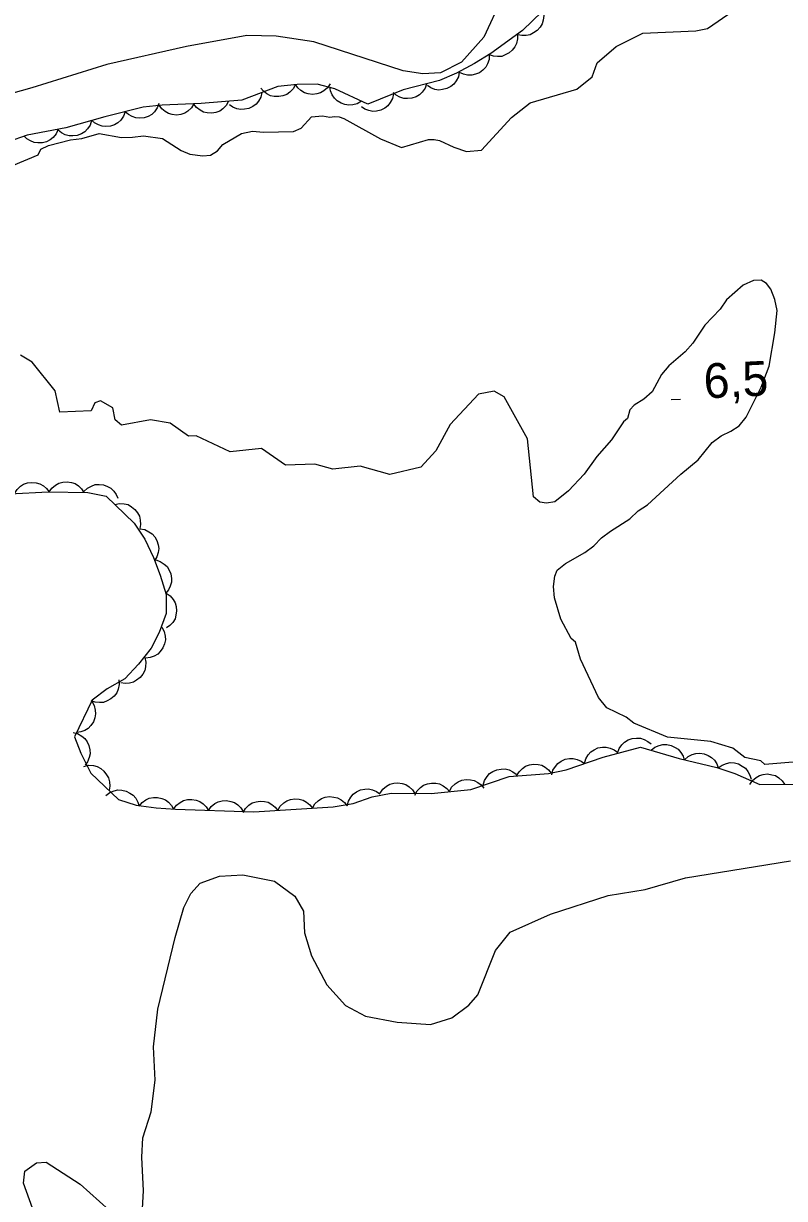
# Model space of a CAD drawing. Extents: x 336540 to 340074, y 5572036 to 5573747.
# Drawn here: x 337240.2 to 337305.9, y 5573298.8 to 5573400.2 of the extents above; entities that cross this region are included whole.
import ezdxf

# ---------------------------------------------------------------- set-up
doc = ezdxf.new("R2010")
doc.units = 0
for name, color, linetype in [('Niveau 2', 7, 'Continuous'), ('Niveau 3', 7, 'Continuous'), ('Niveau 4', 7, 'Continuous'), ('Niveau 44', 7, 'Continuous')]:
    doc.layers.add(name, color=color, linetype=linetype)

msp = doc.modelspace()

# ---------------------------------------------------------------- linework, layer by layer
at = {"layer": 'Niveau 2'}
for points in [[(337281.46, 5573402.32), (337279.94, 5573399.02), (337278.01, 5573396.87), (337276.21, 5573395.94), (337274.68, 5573395.85), (337272.97, 5573396.1), (337265.24, 5573398.61), (337261.99, 5573399.1), (337259.46, 5573399.16), (337254.25, 5573398.21), (337247.38, 5573396.66), (337240.88, 5573394.64), (337237.89, 5573393.81)], [(337250.44, 5573297.89), (337250.53, 5573299.42), (337250.38, 5573302.31), (337250.47, 5573303.99), (337251.2, 5573306.24), (337251.56, 5573308.97), (337251.41, 5573311.85), (337251.77, 5573315.11), (337253.28, 5573321.28), (337254.02, 5573323.87), (337254.62, 5573325.09), (337255.42, 5573325.97), (337257.09, 5573326.58), (337259.11, 5573326.69), (337261.85, 5573326.14), (337263.62, 5573324.86), (337264.35, 5573323.56), (337264.45, 5573321.68), (337265.06, 5573319.69), (337266.38, 5573317.21), (337267.99, 5573315.41), (337269.73, 5573314.5), (337272.46, 5573313.96), (337275.33, 5573313.77), (337277.18, 5573314.36), (337278.63, 5573315.45), (337279.43, 5573316.34), (337280.95, 5573320.17), (337282.2, 5573321.75), (337285.69, 5573323.29), (337290.69, 5573324.91), (337293.88, 5573325.42), (337297.37, 5573326.44), (337306.44, 5573327.91)], [(337240.96, 5573297.92), (337240.18, 5573300.07), (337240.28, 5573301.1), (337241.28, 5573301.84), (337242.12, 5573301.88), (337245.07, 5573299.98), (337247.56, 5573297.74)]]:
    msp.add_lwpolyline(points, dxfattribs=at)
at = {"layer": 'Niveau 3'}
msp.add_line((337296.12, 5573367.72), (337296.92, 5573367.76), dxfattribs=at)
at = {"layer": 'Niveau 4'}
for points in [[(337279.74, 5573389.26), (337282.32, 5573392.08), (337283.95, 5573393.34), (337287.97, 5573394.52), (337289.29, 5573395.6), (337289.74, 5573396.8), (337291.36, 5573398.22), (337293.68, 5573399.35), (337298.24, 5573399.55), (337299.25, 5573399.77), (337304.99, 5573403.74)], [(337238.03, 5573387.44), (337241.44, 5573388.87), (337241.67, 5573389.35), (337242.34, 5573389.65), (337244.24, 5573390.14), (337245.2, 5573390.28), (337246.71, 5573390.71), (337248.63, 5573390.35), (337249.59, 5573390.38), (337250.54, 5573390.51), (337252.18, 5573390.27), (337253.79, 5573389.23), (337254.53, 5573388.91), (337255.66, 5573388.77), (337256.33, 5573388.84), (337256.94, 5573389.19), (337257.38, 5573389.76), (337258.99, 5573390.7), (337259.95, 5573390.89), (337260.91, 5573390.8), (337263.5, 5573390.86), (337264.17, 5573391.16), (337265.05, 5573392.14), (337266, 5573392.22), (337266.63, 5573392.1), (337267.03, 5573392.17), (337267.45, 5573392.13), (337267.84, 5573392), (337271, 5573390.25), (337272.82, 5573389.49), (337275.17, 5573390.19), (337275.64, 5573390.19), (337276.12, 5573390.08), (337277.36, 5573389.51), (337278.44, 5573389.13), (337279.74, 5573389.26)], [(337308.75, 5573336.58), (337304.22, 5573336.22), (337303.86, 5573336.55), (337302.49, 5573336.81), (337301.45, 5573337.63), (337299.56, 5573338.21), (337295.82, 5573338.57), (337292.89, 5573339.79), (337292.24, 5573340.32), (337290.57, 5573341.12), (337289.84, 5573342.01), (337288.3, 5573345.31), (337287.86, 5573346.78), (337287.47, 5573347.1), (337286.59, 5573348.77), (337286.04, 5573350.62), (337285.96, 5573351.58), (337286.06, 5573352.48), (337286.27, 5573352.99), (337286.99, 5573353.57), (337288.66, 5573354.51), (337289.44, 5573355.1), (337290.1, 5573355.79), (337290.87, 5573356.37), (337292.54, 5573357.42), (337293.26, 5573358.11), (337294.09, 5573358.64), (337296.96, 5573361.3), (337298.46, 5573362.52), (337299.66, 5573364.01), (337300.44, 5573364.59), (337301.27, 5573365), (337302, 5573365.47), (337302.6, 5573366.22), (337303.89, 5573368.79), (337304.59, 5573370.6), (337305.08, 5573373.49), (337305.27, 5573375.41), (337305.08, 5573376.37), (337304.72, 5573377.26), (337304.37, 5573377.76), (337303.91, 5573378.03), (337303.24, 5573378.02), (337302.34, 5573377.6), (337300.91, 5573376.33), (337300.36, 5573375.53), (337299.04, 5573374.14), (337298, 5573372.6), (337297.34, 5573371.85), (337295.91, 5573370.63), (337295.3, 5573369.89), (337294.49, 5573368.4), (337293.77, 5573367.76), (337292.94, 5573367.24), (337292.55, 5573366.84), (337292.34, 5573366.1), (337292.01, 5573365.81), (337290.98, 5573364.26), (337289.71, 5573362.82), (337288.62, 5573361.28), (337287.24, 5573359.84), (337286.08, 5573358.91), (337285.35, 5573358.78), (337284.79, 5573358.88), (337284.22, 5573359.32), (337283.71, 5573364.33), (337281.69, 5573367.96), (337280.82, 5573368.44), (337279.47, 5573368.2), (337277.04, 5573365.57), (337275.79, 5573363.3), (337274.49, 5573361.88), (337271.81, 5573361.26), (337269.25, 5573361.99), (337266.9, 5573361.73)], [(337266.9, 5573361.73), (337265.35, 5573362.16), (337262.81, 5573362.05), (337260.73, 5573363.49), (337258.03, 5573363.21), (337255.08, 5573364.61), (337254.42, 5573364.58), (337252.85, 5573365.7), (337251.13, 5573365.97), (337248.63, 5573365.52), (337248.08, 5573365.99), (337247.88, 5573367.01), (337246.83, 5573367.63), (337246.34, 5573367.45), (337246.03, 5573366.75), (337243.32, 5573366.63), (337242.9, 5573368.48), (337240.93, 5573370.95), (337239.9, 5573371.57)]]:
    msp.add_lwpolyline(points, dxfattribs=at)
at = {"layer": 'Niveau 44'}
for points in [[(337285.8, 5573402.03), (337283.27, 5573399.6), (337280.55, 5573397.6), (337279.12, 5573396.73), (337277.57, 5573395.9), (337276.11, 5573395.28), (337272.98, 5573394.48), (337269.92, 5573393.23), (337267.08, 5573394.54), (337265.55, 5573394.97), (337263.8, 5573394.94), (337262.14, 5573394.77), (337259.04, 5573393.59), (337255.53, 5573393.28), (337252.16, 5573393.14), (337250.52, 5573392.96), (337247.21, 5573392.15), (337243.83, 5573391.18), (337240.48, 5573390.56), (337238.86, 5573389.98)], [(337285.05, 5573401.31), (337285.12, 5573400.89), (337285.07, 5573400.49), (337284.98, 5573400.17), (337284.8, 5573399.87), (337284.56, 5573399.59), (337284.24, 5573399.38), (337283.95, 5573399.22), (337283.61, 5573399.16), (337283.23, 5573399.15), (337282.88, 5573399.23)], [(337282.84, 5573399.28), (337282.85, 5573398.86), (337282.75, 5573398.47), (337282.63, 5573398.17), (337282.4, 5573397.89), (337282.13, 5573397.65), (337281.78, 5573397.48), (337281.48, 5573397.36), (337281.13, 5573397.34), (337280.76, 5573397.38), (337280.42, 5573397.5)], [(337280.41, 5573397.52), (337280.39, 5573397.1), (337280.26, 5573396.72), (337280.1, 5573396.42), (337279.86, 5573396.17), (337279.56, 5573395.95), (337279.21, 5573395.81), (337278.89, 5573395.72), (337278.54, 5573395.73), (337278.18, 5573395.81), (337277.85, 5573395.96)], [(337277.82, 5573396.01), (337277.74, 5573395.6), (337277.55, 5573395.24), (337277.36, 5573394.97), (337277.08, 5573394.75), (337276.75, 5573394.58), (337276.38, 5573394.49), (337276.06, 5573394.45), (337275.71, 5573394.51), (337275.36, 5573394.64), (337275.06, 5573394.83)], [(337263.66, 5573394.93), (337263.46, 5573394.56), (337263.18, 5573394.27), (337262.91, 5573394.07), (337262.58, 5573393.95), (337262.22, 5573393.88), (337261.84, 5573393.9), (337261.52, 5573393.96), (337261.2, 5573394.12), (337260.91, 5573394.34), (337260.68, 5573394.62)], [(337266.66, 5573394.99), (337266.43, 5573394.64), (337266.12, 5573394.38), (337265.84, 5573394.2), (337265.5, 5573394.11), (337265.14, 5573394.07), (337264.76, 5573394.12), (337264.44, 5573394.21), (337264.14, 5573394.4), (337263.87, 5573394.64), (337263.66, 5573394.94)], [(337269.37, 5573393.48), (337269.01, 5573393.27), (337268.62, 5573393.17), (337268.29, 5573393.13), (337267.94, 5573393.19), (337267.6, 5573393.32), (337267.28, 5573393.53), (337267.03, 5573393.74), (337266.84, 5573394.04), (337266.7, 5573394.39), (337266.64, 5573394.74)], [(337275, 5573395), (337274.86, 5573394.6), (337274.62, 5573394.28), (337274.39, 5573394.04), (337274.08, 5573393.87), (337273.73, 5573393.75), (337273.35, 5573393.72), (337273.02, 5573393.72), (337272.69, 5573393.84), (337272.37, 5573394.02), (337272.1, 5573394.25)], [(337257.89, 5573393.49), (337257.69, 5573393.12), (337257.4, 5573392.84), (337257.13, 5573392.64), (337256.8, 5573392.52), (337256.44, 5573392.46), (337256.05, 5573392.49), (337255.73, 5573392.55), (337255.42, 5573392.72), (337255.13, 5573392.95), (337254.9, 5573393.22)], [(337260.77, 5573394.25), (337260.67, 5573393.84), (337260.47, 5573393.49), (337260.26, 5573393.23), (337259.98, 5573393.02), (337259.64, 5573392.86), (337259.27, 5573392.79), (337258.94, 5573392.76), (337258.6, 5573392.83), (337258.26, 5573392.97), (337257.96, 5573393.18)], [(337272.14, 5573394.13), (337272.05, 5573393.73), (337271.85, 5573393.37), (337271.66, 5573393.1), (337271.38, 5573392.89), (337271.05, 5573392.72), (337270.67, 5573392.64), (337270.35, 5573392.6), (337270, 5573392.67), (337269.66, 5573392.8), (337269.36, 5573393)], [(337248.96, 5573392.58), (337248.81, 5573392.19), (337248.57, 5573391.86), (337248.33, 5573391.63), (337248.03, 5573391.46), (337247.68, 5573391.34), (337247.29, 5573391.31), (337246.97, 5573391.32), (337246.64, 5573391.44), (337246.31, 5573391.62), (337246.04, 5573391.86)], [(337251.87, 5573393.29), (337251.73, 5573392.9), (337251.48, 5573392.58), (337251.25, 5573392.34), (337250.94, 5573392.17), (337250.59, 5573392.05), (337250.21, 5573392.03), (337249.88, 5573392.04), (337249.55, 5573392.16), (337249.23, 5573392.34), (337248.96, 5573392.58)], [(337254.9, 5573393.25), (337254.68, 5573392.9), (337254.38, 5573392.63), (337254.1, 5573392.45), (337253.76, 5573392.34), (337253.4, 5573392.29), (337253.02, 5573392.34), (337252.7, 5573392.42), (337252.4, 5573392.6), (337252.12, 5573392.84), (337251.9, 5573393.13)], [(337246.06, 5573391.82), (337245.93, 5573391.42), (337245.69, 5573391.09), (337245.47, 5573390.85), (337245.17, 5573390.67), (337244.82, 5573390.53), (337244.44, 5573390.49), (337244.12, 5573390.49), (337243.78, 5573390.59), (337243.45, 5573390.76), (337243.17, 5573390.99)], [(337243.16, 5573391.06), (337242.99, 5573390.67), (337242.73, 5573390.36), (337242.48, 5573390.14), (337242.16, 5573389.99), (337241.81, 5573389.89), (337241.42, 5573389.89), (337241.1, 5573389.92), (337240.77, 5573390.06), (337240.46, 5573390.25), (337240.21, 5573390.51)], [(337239.39, 5573359.62), (337239.61, 5573359.97), (337239.91, 5573360.24), (337240.18, 5573360.43), (337240.52, 5573360.53), (337240.89, 5573360.58), (337241.27, 5573360.54), (337241.58, 5573360.46), (337241.89, 5573360.28), (337242.17, 5573360.04), (337242.39, 5573359.75)], [(337242.39, 5573359.75), (337242.62, 5573360.09), (337242.94, 5573360.34), (337243.23, 5573360.51), (337243.57, 5573360.6), (337243.94, 5573360.63), (337244.31, 5573360.56), (337244.63, 5573360.47), (337244.92, 5573360.27), (337245.19, 5573360.01), (337245.39, 5573359.71)], [(337245.39, 5573359.78), (337245.69, 5573360.07), (337246.05, 5573360.26), (337246.36, 5573360.38), (337246.71, 5573360.4), (337247.08, 5573360.36), (337247.43, 5573360.22), (337247.73, 5573360.08), (337247.98, 5573359.83), (337248.19, 5573359.53), (337248.33, 5573359.2)], [(337238.99, 5573359.6), (337242.3, 5573359.75), (337245.74, 5573359.71), (337247.31, 5573359.4), (337249.74, 5573357.06), (337250.65, 5573355.67), (337251.4, 5573354.08), (337251.99, 5573352.57), (337252.5, 5573350.9), (337252.51, 5573349.27), (337251.9, 5573347.63), (337251.19, 5573346.25), (337250.1, 5573344.88), (337248.92, 5573343.62), (337247.4, 5573342.76), (337246.11, 5573341.77), (337244.59, 5573338.6)], [(337248.06, 5573358.68), (337248.47, 5573358.76), (337248.88, 5573358.73), (337249.2, 5573358.66), (337249.51, 5573358.48), (337249.79, 5573358.25), (337250.02, 5573357.94), (337250.19, 5573357.66), (337250.26, 5573357.32), (337250.28, 5573356.95), (337250.22, 5573356.59)], [(337250.23, 5573356.57), (337250.64, 5573356.5), (337251.01, 5573356.32), (337251.28, 5573356.14), (337251.51, 5573355.87), (337251.69, 5573355.55), (337251.8, 5573355.19), (337251.85, 5573354.86), (337251.8, 5573354.52), (337251.69, 5573354.16), (337251.51, 5573353.85)], [(337251.59, 5573353.88), (337251.99, 5573353.76), (337252.33, 5573353.53), (337252.57, 5573353.31), (337252.76, 5573353.01), (337252.9, 5573352.67), (337252.95, 5573352.29), (337252.95, 5573351.96), (337252.85, 5573351.62), (337252.69, 5573351.29), (337252.47, 5573351.01)], [(337252.5, 5573351.02), (337252.85, 5573350.78), (337253.1, 5573350.47), (337253.28, 5573350.19), (337253.37, 5573349.85), (337253.4, 5573349.48), (337253.34, 5573349.1), (337253.26, 5573348.79), (337253.06, 5573348.49), (337252.81, 5573348.22), (337252.52, 5573348.02)], [(337252.13, 5573348.07), (337252.33, 5573347.7), (337252.41, 5573347.31), (337252.43, 5573346.98), (337252.36, 5573346.63), (337252.22, 5573346.29), (337251.99, 5573345.98), (337251.77, 5573345.75), (337251.46, 5573345.57), (337251.11, 5573345.45), (337250.75, 5573345.4)], [(337250.65, 5573345.46), (337250.74, 5573345.06), (337250.71, 5573344.65), (337250.64, 5573344.33), (337250.47, 5573344.02), (337250.25, 5573343.73), (337249.94, 5573343.49), (337249.66, 5573343.32), (337249.32, 5573343.24), (337248.95, 5573343.22), (337248.59, 5573343.27)], [(337248.41, 5573343.53), (337248.43, 5573343.12), (337248.34, 5573342.72), (337248.22, 5573342.41), (337248, 5573342.13), (337247.73, 5573341.89), (337247.39, 5573341.71), (337247.09, 5573341.58), (337246.74, 5573341.56), (337246.37, 5573341.59), (337246.03, 5573341.71)], [(337246.07, 5573341.68), (337246.28, 5573341.32), (337246.37, 5573340.92), (337246.4, 5573340.59), (337246.34, 5573340.25), (337246.21, 5573339.9), (337245.99, 5573339.59), (337245.77, 5573339.34), (337245.47, 5573339.16), (337245.12, 5573339.03), (337244.77, 5573338.97)], [(337244.45, 5573338.99), (337244.85, 5573338.89), (337245.2, 5573338.68), (337245.46, 5573338.47), (337245.66, 5573338.19), (337245.82, 5573337.85), (337245.89, 5573337.48), (337245.92, 5573337.15), (337245.84, 5573336.81), (337245.7, 5573336.46), (337245.49, 5573336.17)], [(337244.59, 5573338.6), (337245.11, 5573337.19), (337246, 5573335.48), (337248.39, 5573333.19), (337249.9, 5573332.71), (337251.64, 5573332.49), (337253.29, 5573332.36), (337260.06, 5573332.13), (337266.93, 5573332.57), (337268.64, 5573332.84), (337270.28, 5573333.44), (337271.93, 5573333.74), (337275.39, 5573333.72), (337278.82, 5573334.07), (337282.14, 5573335.18), (337285.53, 5573335.45), (337287.06, 5573335.75), (337290.24, 5573336.85), (337293.46, 5573337.73), (337296.82, 5573336.73), (337300.07, 5573335.96), (337301.62, 5573335.43), (337303.77, 5573334.5), (337307.09, 5573334.53)], [(337288.64, 5573336.3), (337288.75, 5573336.7), (337288.96, 5573337.05), (337289.17, 5573337.3), (337289.47, 5573337.5), (337289.8, 5573337.65), (337290.18, 5573337.71), (337290.51, 5573337.73), (337290.85, 5573337.64), (337291.19, 5573337.49), (337291.48, 5573337.28)], [(337291.5, 5573337.19), (337291.64, 5573337.59), (337291.87, 5573337.92), (337292.1, 5573338.16), (337292.4, 5573338.34), (337292.75, 5573338.47), (337293.13, 5573338.5), (337293.46, 5573338.5), (337293.79, 5573338.39), (337294.12, 5573338.22), (337294.4, 5573337.99)], [(337294.39, 5573337.45), (337294.71, 5573337.72), (337295.09, 5573337.87), (337295.41, 5573337.96), (337295.76, 5573337.95), (337296.12, 5573337.87), (337296.47, 5573337.7), (337296.74, 5573337.53), (337296.97, 5573337.26), (337297.16, 5573336.94), (337297.26, 5573336.6)], [(337285.81, 5573335.32), (337285.91, 5573335.72), (337286.13, 5573336.06), (337286.34, 5573336.32), (337286.63, 5573336.52), (337286.97, 5573336.67), (337287.35, 5573336.73), (337287.67, 5573336.75), (337288.01, 5573336.66), (337288.35, 5573336.51), (337288.64, 5573336.3)], [(337297.27, 5573336.62), (337297.58, 5573336.91), (337297.95, 5573337.08), (337298.26, 5573337.18), (337298.61, 5573337.19), (337298.98, 5573337.14), (337299.33, 5573336.99), (337299.62, 5573336.83), (337299.86, 5573336.58), (337300.06, 5573336.27), (337300.19, 5573335.93)], [(337245.39, 5573336.06), (337245.8, 5573336.15), (337246.21, 5573336.12), (337246.53, 5573336.05), (337246.84, 5573335.88), (337247.12, 5573335.64), (337247.35, 5573335.34), (337247.52, 5573335.06), (337247.6, 5573334.71), (337247.62, 5573334.34), (337247.56, 5573333.99)], [(337279.89, 5573334.43), (337280.01, 5573334.83), (337280.23, 5573335.17), (337280.44, 5573335.43), (337280.73, 5573335.62), (337281.07, 5573335.77), (337281.45, 5573335.83), (337281.78, 5573335.84), (337282.12, 5573335.75), (337282.45, 5573335.6), (337282.74, 5573335.38)], [(337282.77, 5573335.23), (337282.98, 5573335.59), (337283.27, 5573335.87), (337283.54, 5573336.07), (337283.87, 5573336.18), (337284.23, 5573336.25), (337284.62, 5573336.21), (337284.94, 5573336.15), (337285.25, 5573335.98), (337285.54, 5573335.75), (337285.76, 5573335.47)], [(337300.19, 5573335.92), (337300.52, 5573336.17), (337300.9, 5573336.31), (337301.23, 5573336.38), (337301.58, 5573336.36), (337301.93, 5573336.27), (337302.27, 5573336.09), (337302.54, 5573335.9), (337302.76, 5573335.62), (337302.93, 5573335.3), (337303.03, 5573334.95)], [(337270.97, 5573333.75), (337271.21, 5573334.09), (337271.52, 5573334.34), (337271.81, 5573334.51), (337272.15, 5573334.6), (337272.52, 5573334.63), (337272.89, 5573334.57), (337273.21, 5573334.48), (337273.5, 5573334.28), (337273.77, 5573334.03), (337273.97, 5573333.73)], [(337273.98, 5573333.58), (337274.18, 5573333.94), (337274.46, 5573334.23), (337274.73, 5573334.43), (337275.06, 5573334.55), (337275.42, 5573334.62), (337275.8, 5573334.6), (337276.12, 5573334.54), (337276.44, 5573334.38), (337276.73, 5573334.16), (337276.96, 5573333.88)], [(337276.96, 5573333.88), (337277.16, 5573334.25), (337277.45, 5573334.54), (337277.71, 5573334.73), (337278.04, 5573334.86), (337278.4, 5573334.93), (337278.79, 5573334.9), (337279.11, 5573334.85), (337279.42, 5573334.68), (337279.72, 5573334.46), (337279.95, 5573334.19)], [(337302.91, 5573334.49), (337303.14, 5573334.84), (337303.46, 5573335.1), (337303.74, 5573335.27), (337304.08, 5573335.37), (337304.45, 5573335.4), (337304.82, 5573335.34), (337305.14, 5573335.26), (337305.43, 5573335.07), (337305.71, 5573334.82), (337305.91, 5573334.52)], [(337247.29, 5573333.54), (337247.62, 5573333.8), (337248, 5573333.95), (337248.32, 5573334.02), (337248.67, 5573334.01), (337249.03, 5573333.93), (337249.37, 5573333.75), (337249.64, 5573333.57), (337249.87, 5573333.3), (337250.05, 5573332.98), (337250.15, 5573332.63)], [(337268.14, 5573332.66), (337268.24, 5573333.06), (337268.45, 5573333.41), (337268.65, 5573333.67), (337268.94, 5573333.87), (337269.28, 5573334.03), (337269.65, 5573334.1), (337269.98, 5573334.12), (337270.32, 5573334.04), (337270.66, 5573333.9), (337270.95, 5573333.69)], [(337250.15, 5573332.61), (337250.41, 5573332.93), (337250.75, 5573333.16), (337251.04, 5573333.31), (337251.39, 5573333.38), (337251.76, 5573333.38), (337252.13, 5573333.29), (337252.44, 5573333.17), (337252.71, 5573332.96), (337252.97, 5573332.68), (337253.14, 5573332.37)], [(337253.14, 5573332.36), (337253.39, 5573332.7), (337253.71, 5573332.95), (337254, 5573333.11), (337254.34, 5573333.19), (337254.71, 5573333.21), (337255.09, 5573333.13), (337255.4, 5573333.03), (337255.69, 5573332.83), (337255.95, 5573332.57), (337256.14, 5573332.26)], [(337256.14, 5573332.26), (337256.39, 5573332.6), (337256.71, 5573332.85), (337257, 5573333.01), (337257.34, 5573333.09), (337257.71, 5573333.11), (337258.09, 5573333.03), (337258.4, 5573332.93), (337258.69, 5573332.73), (337258.95, 5573332.47), (337259.14, 5573332.16)], [(337259.14, 5573332.07), (337259.35, 5573332.43), (337259.65, 5573332.71), (337259.92, 5573332.9), (337260.26, 5573333.01), (337260.62, 5573333.06), (337261, 5573333.02), (337261.32, 5573332.96), (337261.63, 5573332.78), (337261.91, 5573332.55), (337262.14, 5573332.26)], [(337262.14, 5573332.26), (337262.35, 5573332.62), (337262.65, 5573332.9), (337262.92, 5573333.09), (337263.25, 5573333.2), (337263.62, 5573333.26), (337264, 5573333.22), (337264.32, 5573333.15), (337264.62, 5573332.97), (337264.91, 5573332.74), (337265.13, 5573332.45)], [(337265.13, 5573332.45), (337265.34, 5573332.81), (337265.64, 5573333.09), (337265.91, 5573333.28), (337266.24, 5573333.39), (337266.61, 5573333.45), (337266.99, 5573333.41), (337267.31, 5573333.34), (337267.62, 5573333.17), (337267.9, 5573332.93), (337268.12, 5573332.65)]]:
    msp.add_lwpolyline(points, dxfattribs=at)

# ---------------------------------------------------------------- texts
at = {"layer": 'Niveau 3'}
msp.add_text('6,5    ', height=3, rotation=2.7712, dxfattribs=at).set_placement((337299, 5573367.82))

doc.saveas('drawing.dxf')
